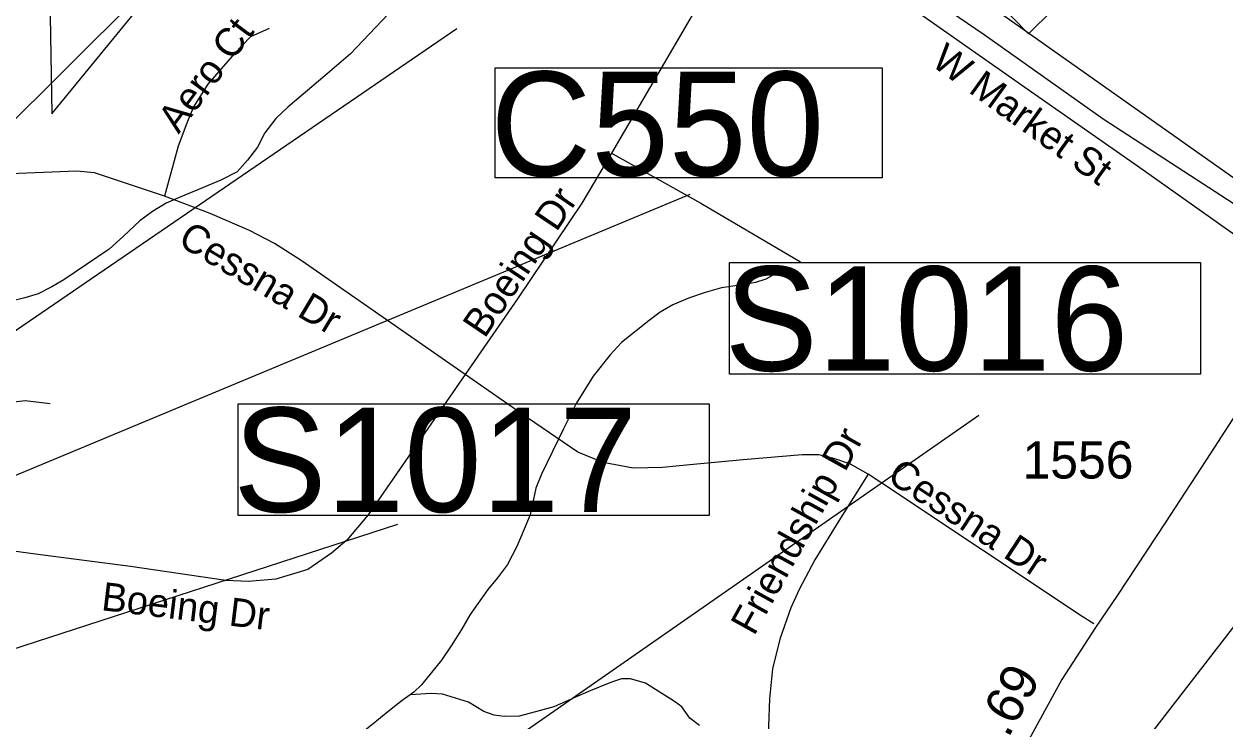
# Model space of a CAD drawing. Extents: x 1662474 to 1856135, y 779280 to 917889.
# Drawn here: x 1718970 to 1722998, y 849194 to 851532 of the extents above; entities that cross this region are included whole.
import ezdxf

# ---------------------------------------------------------------- set-up
doc = ezdxf.new("R2010")
doc.units = 0
for name, color, linetype in [('Exist Aviation Commercial or Municipal Perimeter Paved', 7, 'Continuous'), ('Exist Boundary Political City Limit New', 7, 'Continuous'), ('Exist Boundary Political City Limit New Hole', 7, 'Continuous'), ('Exist Hydrographic Misc Water Feature', 7, 'Continuous'), ('Exist Railroad Mainline', 7, 'Continuous'), ('Exist Road Non-System Type 51', 7, 'Continuous'), ('Exist Road Non-System Type 51 Label', 7, 'Continuous'), ('Exist Road Primary Interstate Structure Culvert Number Label', 7, 'Continuous'), ('Exist Road Primary Interstate Structure Ovrhead Sign CELL', 7, 'Continuous'), ('Exist Road Primary Interstate Structure Standard Bridge Number Label', 7, 'Continuous'), ('Exist Road Secondary Mileage Hundredths English Label', 7, 'Continuous'), ('Exist Road Secondary Structure Ovrhead Sign Number Label', 7, 'Continuous'), ('Exist Road Secondary Type 51 Attributed', 7, 'Continuous'), ('Exist Road Secondary Type 51 Label', 7, 'Continuous'), ('Exist Road Secondary Type 51 Number Label', 7, 'Continuous'), ('Exist Road Secondary Type 51 Undivided 4 Lane Attributed', 7, 'Continuous'), ('Map Preparation Boundary City Limit Buffer Line', 7, 'Continuous')]:
    doc.layers.add(name, color=color, linetype=linetype)

msp = doc.modelspace()

# ---------------------------------------------------------------- linework, layer by layer
at = {"layer": 'Exist Aviation Commercial or Municipal Perimeter Paved'}
msp.add_lwpolyline([(1721003.7, 852377.5), (1721079.1, 852482.6), (1721146.3, 852588.1), (1721215, 852659.4), (1721886.2, 851966), (1721947.6, 851895.3), (1722121.9, 851721.4), (1722339.7, 851499.1), (1722499.6, 851657.5), (1722537.5, 851639.1), (1722553.3, 851632.8), (1722581.2, 851624.6), (1722607.3, 851628.3), (1722645.6, 851643.9), (1722677.7, 851659.7), (1722695.8, 851663.3), (1722715.8, 851661.1), (1722733.7, 851655), (1722761.7, 851646.8), (1722805.7, 851644.3), (1722855.9, 851661.7), (1722930.6, 851725), (1722987.1, 851778.1), (1723031.7, 851816)], dxfattribs=at)
at = {"layer": 'Exist Boundary Political City Limit New'}
msp.add_lwpolyline([(1719629.9, 853406.2), (1720451.4, 852836.1), (1723559.8, 850639.7), (1724745.2, 849789.2), (1724913.4, 849966.8), (1725212, 850892.1), (1725118.8, 850938.8), (1724950.6, 850705.1), (1724278.6, 851565), (1724325.2, 851780), (1723858.5, 852583.8), (1723858.5, 852845.5), (1724119.9, 853967.1)], dxfattribs=at)
at = {"layer": 'Exist Boundary Political City Limit New Hole'}
msp.add_lwpolyline([(1719642, 851936.8), (1720191, 851946.2), (1720939.2, 851936.8), (1720939.2, 852205.1), (1720065, 852812.1), (1719035.8, 852868.6), (1719063.9, 851230.9), (1719642, 851936.8)], dxfattribs=at)
at = {"layer": 'Exist Hydrographic Misc Water Feature'}
for points in [[(1720191.2, 851564.7), (1720065.7, 851431.9), (1719987, 851364.5), (1719891.8, 851283.6), (1719855.4, 851252.3), (1719815.1, 851214.6), (1719778.4, 851166.8), (1719753.9, 851119), (1719719.3, 851075.3), (1719684.9, 851035.9), (1719630.4, 851008.2), (1719542, 850971.5), (1719495.8, 850951.9), (1719447.3, 850930.7), (1719401.1, 850903), (1719358.8, 850871), (1719304.2, 850819.6), (1719255.5, 850776.3), (1719104.3, 850673.5), (1719063.9, 850650.5), (1719017.6, 850626.8), (1718973.4, 850613), (1718927.2, 850601.6)], [(1721477.9, 850686.7), (1721458, 850676.4), (1721423.5, 850664.8), (1721371.4, 850656), (1721309.3, 850646.6), (1721255, 850631.3), (1721202.7, 850613.5), (1721146.3, 850590), (1721103.8, 850564.7), (1721067.5, 850536.7), (1720974.7, 850463.9), (1720936.3, 850421.9), (1720879.5, 850350.9), (1720822.3, 850259.3), (1720779.4, 850174.1), (1720705.8, 850022.1), (1720687.2, 849974.9), (1720668.1, 849885), (1720647.6, 849837), (1720623, 849779.3), (1720592.2, 849719.1), (1720557.8, 849673.9), (1720525.4, 849634.4), (1720466.3, 849551), (1720437.6, 849500.7), (1720403.2, 849445.6), (1720370.6, 849397.9), (1720303.7, 849314.8), (1720277.3, 849290.6), (1720265.2, 849281.9)], [(1721235.5, 849178.3), (1721203.7, 849202.9), (1721176, 849241.2), (1721152.2, 849259.7), (1721054.8, 849320.8), (1721004.8, 849335), (1720974.7, 849335.5), (1720940.6, 849323.9), (1720863.9, 849292.6), (1720817.8, 849273.1), (1720747.5, 849241.7), (1720685.3, 849224.1), (1720631, 849210.4), (1720581, 849209), (1720546.9, 849213.8), (1720512.9, 849225.9), (1720461.2, 849256.6), (1720373.4, 849283.7), (1720335.5, 849286.2), (1720265.2, 849281.9)], [(1720265.2, 849281.9), (1720238.9, 849262.7), (1720196.3, 849229.1), (1720135.8, 849180.3), (1720093.7, 849146.7), (1719861.3, 848983.2), (1719819, 848957), (1719768.7, 848931.7), (1719636.3, 848899.1), (1719576, 848893.8), (1719542, 848894.5), (1719447.7, 848881.6), (1719355.4, 848860.6), (1719301.1, 848844.4), (1719250.8, 848833.1), (1719184.7, 848827.9), (1719134.6, 848830.6), (1719082.6, 848821), (1719040.4, 848801.3), (1718991.9, 848777.7), (1718959.6, 848756.2)]]:
    msp.add_lwpolyline(points, dxfattribs=at)
at = {"layer": 'Exist Railroad Mainline'}
msp.add_lwpolyline([(1721364, 851996.6), (1721856.6, 851651.2), (1722349.3, 851303.8), (1722705.1, 851056), (1723048.7, 850812.3), (1723310.8, 850640)], dxfattribs=at)
at = {"layer": 'Exist Road Non-System Type 51'}
msp.add_line((1721485.4, 852031), (1720941, 851098.7), dxfattribs=at)
for points in [[(1719792, 851516.6), (1719729.5, 851488.8), (1719676.5, 851432.4), (1719587.2, 851329.4), (1719539, 851254.4), (1719516.1, 851199), (1719487.2, 851122.4), (1719441.1, 850954.4)], [(1720941, 851098.7), (1720841, 850931), (1720625.6, 850609.8), (1720449.4, 850355.9)], [(1720941, 851098.7), (1721240, 850931), (1721574.4, 850734.2)], [(1719441.1, 850954.4), (1719206.6, 851032.4), (1719146.4, 851038.6), (1718618.2, 851016.9)], [(1720449.4, 850355.9), (1719899.4, 850738.6), (1719810.6, 850795), (1719726.4, 850838.6), (1719594.4, 850896.1), (1719441.1, 850954.4)], [(1720449.4, 850355.9), (1720124.2, 849884.9), (1720053.4, 849800.4), (1720001.9, 849756.8), (1719922.4, 849702.2), (1719815.1, 849669.6), (1719723.5, 849661.5), (1719647.4, 849664.6), (1719327.1, 849712.4), (1719172.4, 849732.1), (1719025.6, 849751), (1718893.4, 849768.9), (1718676.8, 849802.2), (1718585.1, 849825.8), (1718503.9, 849863.6), (1718431.9, 849913.2)], [(1721801.4, 850021.6), (1721741.9, 850054.9), (1721685.9, 850073.8), (1721635.8, 850086.1), (1721580.6, 850087.2), (1721382, 850069.6), (1721203.5, 850052.9), (1721111.9, 850043.6), (1721013.2, 850042.4), (1720912.9, 850060.9), (1720827.6, 850095.6), (1720658.9, 850210.2), (1720449.4, 850355.9)], [(1719057.6, 850257.5), (1718974.6, 850268), (1718870.5, 850255.2), (1718775.8, 850236.8), (1718699.6, 850201.4), (1718637.1, 850160.7), (1718579.9, 850102.2), (1718431.9, 849913.2)], [(1721801.4, 850021.6), (1721703.2, 849865.4), (1721623.1, 849733.9), (1721569.6, 849635.5), (1721541.9, 849573.5), (1721505.6, 849468.9), (1721480.9, 849369.4), (1721470.1, 849268.6), (1721463.4, 849085.4)], [(1722558.6, 849519.5), (1722518.9, 849544.2), (1721847.1, 849991.1), (1721801.4, 850021.6)]]:
    msp.add_lwpolyline(points, dxfattribs=at)
at = {"layer": 'Exist Road Primary Interstate Structure Culvert Number Label'}
for p, q in [((1717273.8, 849557.1), (1719701.3, 851970)), ((1717209.7, 849296), (1721204.9, 850960.7))]:
    msp.add_line(p, q, dxfattribs=at)
msp.add_lwpolyline([(1720550.8, 851384.7), (1721848.7, 851384.7), (1721848.7, 851016), (1720550.8, 851016)], close=True, dxfattribs=at)
at = {"layer": 'Exist Road Primary Interstate Structure Ovrhead Sign CELL'}
for p, q in [((1719639.6, 848456.4), (1722172.9, 850219.2)), ((1717961.2, 849118.9), (1720223.7, 849853.9))]:
    msp.add_line(p, q, dxfattribs=at)
for points in [[(1721336.2, 850731.3), (1722916.2, 850731.3), (1722916.2, 850357.1), (1721336.2, 850357.1)], [(1719688.4, 850257.6), (1721268.4, 850257.6), (1721268.4, 849883.4), (1719688.4, 849883.4)]]:
    msp.add_lwpolyline(points, close=True, dxfattribs=at)
at = {"layer": 'Exist Road Primary Interstate Structure Standard Bridge Number Label'}
msp.add_line((1717316.3, 849391.2), (1720422.2, 851516.8), dxfattribs=at)
at = {"layer": 'Exist Road Secondary Structure Ovrhead Sign Number Label'}
msp.add_line((1721749.3, 847858.4), (1724184.7, 851005.9), dxfattribs=at)
at = {"layer": 'Exist Road Secondary Type 51 Attributed'}
msp.add_lwpolyline([(1723360.1, 850712.9), (1723310.8, 850640), (1723224.1, 850514.6), (1723103.7, 850330), (1722950.4, 850092.8), (1722797.3, 849858.1), (1722637.9, 849616.1), (1722563.7, 849507.6), (1722451, 849333.3), (1722328.6, 849108.8), (1722190.9, 848839.9), (1721974.8, 848416), (1721899.8, 848281)], dxfattribs=at)
at = {"layer": 'Exist Road Secondary Type 51 Undivided 4 Lane Attributed'}
msp.add_lwpolyline([(1723360.1, 850712.9), (1722589.8, 851212.3), (1722190.2, 851495.9), (1721851.9, 851726.9), (1721599.4, 851915.2), (1721318.9, 852111.8), (1721106.3, 852275.8), (1720869.7, 852447.9), (1720674.7, 852587.5), (1720469.9, 852731.4), (1720205.4, 852919.8), (1719958.8, 853102), (1719757.9, 853241.9), (1719521, 853388), (1719351.8, 853481.5), (1719220.2, 853542.6), (1718969, 853659), (1718807.6, 853718.3), (1718641.4, 853752.6), (1718532.7, 853763.6), (1718471.8, 853764.6), (1718174.3, 853799.4)], dxfattribs=at)
at = {"layer": 'Map Preparation Boundary City Limit Buffer Line'}
for points in [[(1719629.9, 853406.2), (1720451.4, 852836.1), (1723559.8, 850639.7), (1724745.2, 849789.2), (1724913.4, 849966.8), (1725212, 850892.1), (1725118.8, 850938.8), (1724950.6, 850705.1), (1724278.6, 851565), (1724325.2, 851780), (1723858.5, 852583.8), (1723858.5, 852845.5), (1724119.9, 853967.1)], [(1719642, 851936.8), (1720191, 851946.2), (1720939.2, 851936.8), (1720939.2, 852205.1), (1720065, 852812.1), (1719035.8, 852868.6), (1719063.9, 851230.9), (1719642, 851936.8)]]:
    msp.add_lwpolyline(points, dxfattribs=at)

# ---------------------------------------------------------------- texts
at = {"layer": 'Exist Road Non-System Type 51 Label'}
for s, rotation, p in [('Aero Ct', 53.4361, (1719488.7, 851160.6)), ('Boeing Dr', 56.0213, (1720514.9, 850474.4)), ('Cessna Dr', 329.2258, (1719482, 850793.1)), ('Friendship Dr', 60.9827, (1721419, 849476.5)), ('Cessna Dr', 326.7582, (1721860.4, 850001.1)), ('Boeing Dr', 353.1261, (1719226.9, 849565.9))]:
    msp.add_text(s, height=95, rotation=rotation, dxfattribs=at).set_placement(p)
at = {"layer": 'Exist Road Primary Interstate Structure Culvert Number Label'}
msp.add_text('C550', height=350, dxfattribs=at).set_placement((1720534.8, 851022.1))
at = {"layer": 'Exist Road Primary Interstate Structure Ovrhead Sign CELL'}
for s, p in [('S1016', (1721320.1, 850368.7)), ('S1017', (1719672.4, 849895))]:
    msp.add_text(s, height=350, dxfattribs=at).set_placement(p)
at = {"layer": 'Exist Road Secondary Mileage Hundredths English Label'}
msp.add_text('.69', height=125, rotation=61.3895, dxfattribs=at).set_placement((1722271, 849133.7))
at = {"layer": 'Exist Road Secondary Type 51 Label'}
msp.add_text('W Market St', height=95, rotation=324.2602, dxfattribs=at).set_placement((1722008.4, 851395.5))
at = {"layer": 'Exist Road Secondary Type 51 Number Label'}
msp.add_text('1556', height=125, dxfattribs=at).set_placement((1722319.4, 850007.2))

doc.saveas('drawing.dxf')
